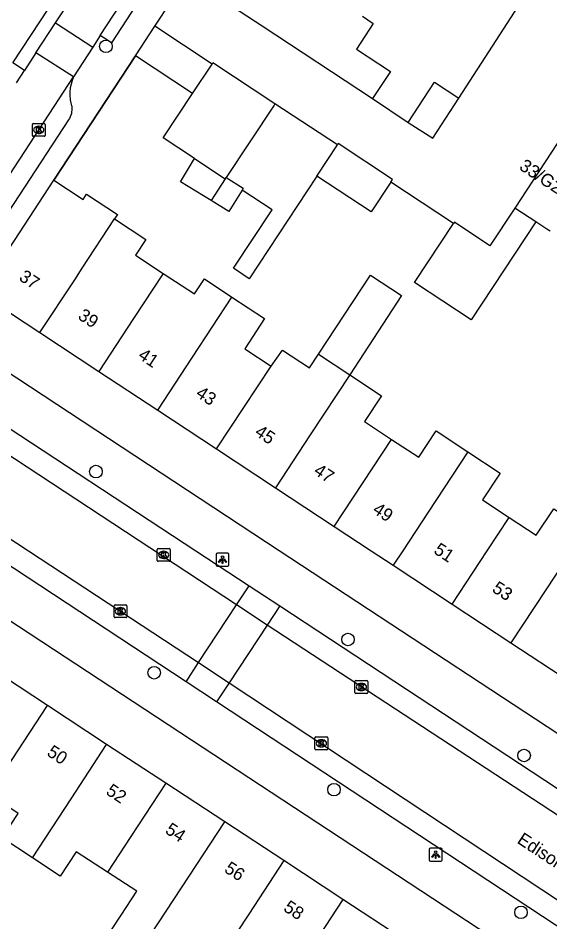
# Model space of a CAD drawing. Extents: x 159280 to 160375, y 384531 to 385872.
# Drawn here: x 159820.5 to 159862, y 384971.1 to 385041.5 of the extents above; entities that cross this region are included whole.
import ezdxf

# ---------------------------------------------------------------- set-up
doc = ezdxf.new("R2010")
doc.units = 0
for name, color, linetype in [('IMGEO_Boom', 7, 'Continuous'), ('IMGEO_Kolk', 7, 'Continuous'), ('IMGEO_Lichtpunt', 7, 'Continuous'), ('IMGEO_Muur', 7, 'Continuous'), ('IMGEO_Openbare_ruimte_label', 7, 'Continuous'), ('IMGEO_Pand', 7, 'Continuous'), ('IMGEO_Pand_nummerreeks', 7, 'Continuous'), ('IMGEO_Parkeervlak_open', 7, 'Continuous'), ('IMGEO_Rijbaan_lokaal_open', 7, 'Continuous'), ('IMGEO_Voetpad_open', 7, 'Continuous')]:
    doc.layers.add(name, color=color, linetype=linetype)

msp = doc.modelspace()

# ---------------------------------------------------------------- linework, layer by layer
at = {"layer": 'IMGEO_Boom'}
for centre in [(159827.356, 385039.304), (159826.576, 385006.167), (159846.236, 384993.086), (159831.122, 384990.493), (159859.971, 384984.044), (159845.143, 384981.383), (159859.73, 384971.821)]:
    msp.add_circle(centre, 0.489, dxfattribs=at)
at = {"layer": 'IMGEO_Kolk'}
for p, q in [((159821.618, 385032.371), (159821.618, 385033.223)), ((159821.693, 385033.297), (159822.545, 385033.297)), ((159822.106, 385033.077), (159822.131, 385033.077)), ((159822.619, 385033.223), (159822.619, 385032.371)), ((159822.545, 385032.297), (159821.693, 385032.297)), ((159822.129, 385032.517), (159822.104, 385032.517)), ((159831.359, 384999.252), (159831.359, 385000.104)), ((159831.434, 385000.178), (159832.286, 385000.178)), ((159831.847, 384999.958), (159831.872, 384999.958)), ((159832.36, 385000.104), (159832.36, 384999.252)), ((159832.286, 384999.178), (159831.434, 384999.178)), ((159831.87, 384999.398), (159831.845, 384999.398)), ((159827.99, 384994.86), (159827.99, 384995.712)), ((159828.065, 384995.786), (159828.917, 384995.786)), ((159828.991, 384995.712), (159828.991, 384994.86)), ((159828.501, 384995.006), (159828.476, 384995.006)), ((159828.478, 384995.566), (159828.503, 384995.566)), ((159828.917, 384994.786), (159828.065, 384994.786)), ((159846.778, 384988.956), (159846.778, 384989.808)), ((159846.853, 384989.882), (159847.705, 384989.882)), ((159847.266, 384989.662), (159847.291, 384989.662)), ((159847.779, 384989.808), (159847.779, 384988.956)), ((159847.705, 384988.882), (159846.853, 384988.882)), ((159847.289, 384989.102), (159847.264, 384989.102)), ((159843.659, 384984.56), (159843.659, 384985.412)), ((159843.734, 384985.486), (159844.586, 384985.486)), ((159844.147, 384985.266), (159844.172, 384985.266)), ((159844.66, 384985.412), (159844.66, 384984.56)), ((159844.586, 384984.486), (159843.734, 384984.486)), ((159844.17, 384984.706), (159844.145, 384984.706))]:
    msp.add_line(p, q, dxfattribs=at)
for points in [[(159821.618, 385032.371), (159821.618, 385033.223)], [(159821.693, 385033.297), (159822.545, 385033.297)], [(159821.939, 385032.997), (159822.062, 385032.997), (159822.062, 385032.846), (159822.192, 385032.997), (159822.356, 385032.997), (159822.21, 385032.846), (159822.363, 385032.597), (159822.211, 385032.597), (159822.126, 385032.761), (159822.062, 385032.694), (159822.062, 385032.597), (159821.939, 385032.597), (159821.939, 385032.997)], [(159822.619, 385033.223), (159822.619, 385032.371)], [(159822.545, 385032.297), (159821.693, 385032.297)], [(159831.359, 384999.252), (159831.359, 385000.104)], [(159831.434, 385000.178), (159832.286, 385000.178)], [(159831.68, 384999.878), (159831.803, 384999.878), (159831.803, 384999.727), (159831.933, 384999.878), (159832.097, 384999.878), (159831.951, 384999.727), (159832.104, 384999.478), (159831.952, 384999.478), (159831.867, 384999.642), (159831.803, 384999.575), (159831.803, 384999.478), (159831.68, 384999.478), (159831.68, 384999.878)], [(159832.36, 385000.104), (159832.36, 384999.252)], [(159832.286, 384999.178), (159831.434, 384999.178)], [(159827.99, 384994.86), (159827.99, 384995.712)], [(159828.065, 384995.786), (159828.917, 384995.786)], [(159828.991, 384995.712), (159828.991, 384994.86)], [(159828.311, 384995.486), (159828.434, 384995.486), (159828.434, 384995.335), (159828.564, 384995.486), (159828.728, 384995.486), (159828.582, 384995.335), (159828.735, 384995.086), (159828.583, 384995.086), (159828.498, 384995.25), (159828.434, 384995.183), (159828.434, 384995.086), (159828.311, 384995.086), (159828.311, 384995.486)], [(159828.917, 384994.786), (159828.065, 384994.786)], [(159846.778, 384988.956), (159846.778, 384989.808)], [(159846.853, 384989.882), (159847.705, 384989.882)], [(159847.099, 384989.582), (159847.222, 384989.582), (159847.222, 384989.431), (159847.352, 384989.582), (159847.516, 384989.582), (159847.37, 384989.431), (159847.523, 384989.182), (159847.371, 384989.182), (159847.286, 384989.346), (159847.222, 384989.279), (159847.222, 384989.182), (159847.099, 384989.182), (159847.099, 384989.582)], [(159847.779, 384989.808), (159847.779, 384988.956)], [(159847.705, 384988.882), (159846.853, 384988.882)], [(159843.659, 384984.56), (159843.659, 384985.412)], [(159843.734, 384985.486), (159844.586, 384985.486)], [(159843.98, 384985.186), (159844.103, 384985.186), (159844.103, 384985.035), (159844.233, 384985.186), (159844.397, 384985.186), (159844.251, 384985.035), (159844.404, 384984.786), (159844.252, 384984.786), (159844.167, 384984.95), (159844.103, 384984.883), (159844.103, 384984.786), (159843.98, 384984.786), (159843.98, 384985.186)], [(159844.66, 384985.412), (159844.66, 384984.56)], [(159844.586, 384984.486), (159843.734, 384984.486)]]:
    msp.add_lwpolyline(points, dxfattribs=at)
for centre, start, end in [((159821.695, 385033.221), 91.55205, 178.44795), ((159821.695, 385033.221), 91.55205, 178.44795), ((159822.543, 385033.221), 1.55205, 88.44795), ((159822.543, 385033.221), 1.55205, 88.44795), ((159821.695, 385032.373), 181.55205, 268.44795), ((159821.695, 385032.373), 181.55205, 268.44795), ((159822.543, 385032.373), 271.55205, 358.44795), ((159822.543, 385032.373), 271.55205, 358.44795), ((159831.436, 385000.102), 91.55205, 178.44795), ((159831.436, 385000.102), 91.55205, 178.44795), ((159832.284, 385000.102), 1.55205, 88.44795), ((159832.284, 385000.102), 1.55205, 88.44795), ((159831.436, 384999.254), 181.55205, 268.44795), ((159831.436, 384999.254), 181.55205, 268.44795), ((159832.284, 384999.254), 271.55205, 358.44795), ((159832.284, 384999.254), 271.55205, 358.44795), ((159828.067, 384995.71), 91.55205, 178.44795), ((159828.067, 384995.71), 91.55205, 178.44795), ((159828.915, 384995.71), 1.55205, 88.44795), ((159828.915, 384995.71), 1.55205, 88.44795), ((159828.067, 384994.862), 181.55205, 268.44795), ((159828.067, 384994.862), 181.55205, 268.44795), ((159828.915, 384994.862), 271.55205, 358.44795), ((159828.915, 384994.862), 271.55205, 358.44795), ((159846.855, 384989.806), 91.55205, 178.44795), ((159846.855, 384989.806), 91.55205, 178.44795), ((159847.703, 384989.806), 1.55205, 88.44795), ((159847.703, 384989.806), 1.55205, 88.44795), ((159846.855, 384988.958), 181.55205, 268.44795), ((159846.855, 384988.958), 181.55205, 268.44795), ((159847.703, 384988.958), 271.55205, 358.44795), ((159847.703, 384988.958), 271.55205, 358.44795), ((159843.736, 384985.41), 91.55205, 178.44795), ((159843.736, 384985.41), 91.55205, 178.44795), ((159844.584, 384985.41), 1.55205, 88.44795), ((159844.584, 384985.41), 1.55205, 88.44795), ((159843.736, 384984.562), 181.55205, 268.44795), ((159843.736, 384984.562), 181.55205, 268.44795), ((159844.584, 384984.562), 271.55205, 358.44795), ((159844.584, 384984.562), 271.55205, 358.44795)]:
    msp.add_arc(centre, 0.0765, start, end, dxfattribs=at)
for centre, major_axis, ratio, start_param, end_param in [((159822.105, 385032.797), (-0.387, 0.002), 0.722429, 4.712389, 7.853982), ((159822.13, 385032.797), (-0.39, 0.002), 0.717154, 1.570796, 4.712389), ((159831.846, 384999.678), (-0.387, 0.002), 0.722429, 4.712389, 7.853982), ((159831.871, 384999.678), (-0.39, 0.002), 0.717154, 1.570796, 4.712389), ((159828.477, 384995.286), (-0.387, 0.002), 0.722429, 4.712389, 7.853982), ((159828.502, 384995.286), (-0.39, 0.002), 0.717154, 1.570796, 4.712389), ((159847.265, 384989.382), (-0.387, 0.002), 0.722429, 4.712389, 7.853982), ((159847.29, 384989.382), (-0.39, 0.002), 0.717154, 1.570796, 4.712389), ((159844.146, 384984.986), (-0.387, 0.002), 0.722429, 4.712389, 7.853982), ((159844.171, 384984.986), (-0.39, 0.002), 0.717154, 1.570796, 4.712389)]:
    msp.add_ellipse(centre, major_axis=major_axis, ratio=ratio, start_param=start_param, end_param=end_param, dxfattribs=at)
at = {"layer": 'IMGEO_Lichtpunt'}
for p, q in [((159835.956, 384999.709), (159835.956, 384998.902)), ((159835.956, 384999.709), (159835.956, 384998.902)), ((159836.858, 384999.804), (159836.05, 384999.804)), ((159836.858, 384999.804), (159836.05, 384999.804)), ((159836.952, 384998.902), (159836.952, 384999.709)), ((159836.952, 384998.902), (159836.952, 384999.709)), ((159836.05, 384998.808), (159836.858, 384998.808)), ((159836.05, 384998.808), (159836.858, 384998.808)), ((159852.577, 384976.719), (159852.577, 384975.912)), ((159852.577, 384976.719), (159852.577, 384975.912)), ((159853.479, 384976.814), (159852.671, 384976.814)), ((159853.479, 384976.814), (159852.671, 384976.814)), ((159853.573, 384975.912), (159853.573, 384976.719)), ((159853.573, 384975.912), (159853.573, 384976.719)), ((159852.671, 384975.818), (159853.479, 384975.818)), ((159852.671, 384975.818), (159853.479, 384975.818))]:
    msp.add_line(p, q, dxfattribs=at)
for points in [[(159836.33, 384999.373), (159836.369, 384999.345), (159836.181, 384999.083), (159836.143, 384999.11), (159836.33, 384999.373)], [(159836.432, 384999.325), (159836.479, 384999.325), (159836.479, 384999.003), (159836.432, 384999.003), (159836.432, 384999.325)], [(159836.542, 384999.345), (159836.58, 384999.372), (159836.767, 384999.11), (159836.728, 384999.082), (159836.542, 384999.345)], [(159852.951, 384976.383), (159852.99, 384976.355), (159852.802, 384976.093), (159852.764, 384976.12), (159852.951, 384976.383)], [(159853.053, 384976.335), (159853.1, 384976.335), (159853.1, 384976.013), (159853.053, 384976.013), (159853.053, 384976.335)], [(159853.163, 384976.355), (159853.201, 384976.382), (159853.388, 384976.12), (159853.349, 384976.092), (159853.163, 384976.355)]]:
    msp.add_lwpolyline(points, dxfattribs=at)
for centre in [(159836.455, 384999.507), (159853.076, 384976.517)]:
    msp.add_circle(centre, 0.0994, dxfattribs=at)
for centre, start, end in [((159836.05, 384999.709), 90, 180), ((159836.05, 384999.709), 90, 180), ((159836.858, 384999.709), 0, 90), ((159836.858, 384999.709), 0, 90), ((159836.05, 384998.902), 180, 270), ((159836.05, 384998.902), 180, 270), ((159836.858, 384998.902), 270, 0), ((159836.858, 384998.902), 270, 360), ((159852.671, 384976.719), 90, 180), ((159852.671, 384976.719), 90, 180), ((159853.479, 384976.719), 0, 90), ((159853.479, 384976.719), 0, 90), ((159852.671, 384975.912), 180, 270), ((159852.671, 384975.912), 180, 270), ((159853.479, 384975.912), 270, 0), ((159853.479, 384975.912), 270, 360)]:
    msp.add_arc(centre, 0.0946, start, end, dxfattribs=at)
at = {"layer": 'IMGEO_Muur'}
msp.add_lwpolyline([(159823.296, 385028.874), (159829.652, 385038.574)], dxfattribs=at)
at = {"layer": 'IMGEO_Pand'}
for points in [[(159835.368, 385043.657), (159839.545, 385040.907), (159848.156, 385035.239)], [(159847.364, 385041.651), (159848.212, 385041.088), (159846.901, 385039.097), (159849.548, 385037.353), (159848.156, 385035.239)], [(159829.652, 385038.574), (159831.172, 385040.875)], [(159835.632, 385037.93), (159831.172, 385040.875)], [(159834.113, 385035.629), (159829.652, 385038.574)], [(159834.113, 385035.629), (159835.632, 385037.93)], [(159840.54, 385034.839), (159835.701, 385038.034), (159835.632, 385037.93)], [(159850.94, 385033.383), (159852.978, 385036.514), (159854.887, 385035.272)], [(159834.269, 385030.556), (159831.827, 385032.168), (159834.113, 385035.629)], [(159850.94, 385033.383), (159852.849, 385032.141), (159854.887, 385035.272)], [(159840.54, 385034.839), (159840.471, 385034.734), (159836.737, 385029.08)], [(159845.409, 385031.624), (159840.54, 385034.839)], [(159843.808, 385029.195), (159845.409, 385031.624)], [(159849.57, 385028.726), (159849.713, 385028.942), (159845.481, 385031.732), (159845.409, 385031.624)], [(159865.31, 385029.92), (159862.555, 385031.737), (159859.239, 385026.708)], [(159835.554, 385027.282), (159833.162, 385028.75), (159834.269, 385030.556)], [(159834.269, 385030.556), (159836.666, 385028.973)], [(159817.514, 385020.085), (159823.296, 385028.874)], [(159823.296, 385028.874), (159825.576, 385027.374), (159825.854, 385027.797), (159828.268, 385026.209), (159828.035, 385025.855)], [(159836.666, 385028.973), (159835.554, 385027.282)], [(159836.666, 385028.973), (159836.737, 385029.08)], [(159836.737, 385029.08), (159838.069, 385028.262), (159837.976, 385028.111)], [(159843.808, 385029.195), (159841.544, 385025.761), (159838.536, 385021.199), (159837.306, 385022.011), (159840.313, 385026.573), (159837.976, 385028.111)], [(159849.57, 385028.726), (159848.04, 385026.405), (159843.808, 385029.195)], [(159837.976, 385028.111), (159836.944, 385026.429), (159835.554, 385027.282)], [(159859.239, 385026.708), (159857.303, 385023.772), (159854.531, 385025.6), (159854.462, 385025.496)], [(159860.88, 385025.626), (159859.239, 385026.708)], [(159822.207, 385016.998), (159824.921, 385021.123), (159825.511, 385022.02), (159828.035, 385025.855)], [(159828.035, 385025.855), (159830.474, 385024.25), (159829.673, 385023.033), (159831.826, 385021.617)], [(159860.88, 385025.626), (159855.841, 385017.983), (159851.427, 385020.894), (159854.462, 385025.496)], [(159861.994, 385024.891), (159861.735, 385025.062), (159860.88, 385025.626)], [(159831.826, 385021.617), (159829.514, 385018.102), (159826.8, 385013.976)], [(159831.826, 385021.617), (159834.262, 385020.014), (159835.032, 385021.184), (159837.189, 385019.765)], [(159843.941, 385015.317), (159848.001, 385021.481), (159850.41, 385019.894), (159846.372, 385013.717)], [(159817.514, 385020.085), (159822.207, 385016.998)], [(159831.393, 385010.954), (159834.107, 385015.08), (159837.189, 385019.765)], [(159837.189, 385019.765), (159839.733, 385018.092), (159838.183, 385015.736), (159840.232, 385014.387)], [(159822.207, 385016.998), (159826.8, 385013.976)], [(159840.232, 385014.387), (159841.132, 385015.633), (159843.237, 385014.248), (159843.941, 385015.317)], [(159843.941, 385015.317), (159846.372, 385013.717)], [(159826.8, 385013.976), (159831.393, 385010.954)], [(159835.985, 385007.933), (159840.232, 385014.387)], [(159846.372, 385013.717), (159843.293, 385009.037), (159840.578, 385004.911)], [(159846.372, 385013.717), (159848.857, 385012.082), (159847.529, 385010.064), (159849.638, 385008.68)], [(159831.393, 385010.954), (159835.985, 385007.933)], [(159849.638, 385008.68), (159851.756, 385007.29), (159853.102, 385009.335), (159855.578, 385007.706)], [(159845.17, 385001.89), (159849.638, 385008.68)], [(159835.985, 385007.933), (159840.578, 385004.911)], [(159855.578, 385007.706), (159852.478, 385002.994), (159850.508, 385000), (159849.763, 384998.868)], [(159855.578, 385007.706), (159858.109, 385006.041), (159856.739, 385003.958), (159858.801, 385002.601)], [(159840.578, 385004.911), (159845.17, 385001.89)], [(159858.801, 385002.601), (159860.922, 385001.206), (159862.28, 385003.27), (159864.751, 385001.644)], [(159854.356, 384995.846), (159857.089, 385000), (159858.801, 385002.601)], [(159845.17, 385001.89), (159848.043, 385000), (159849.763, 384998.868)], [(159864.751, 385001.644), (159863.669, 385000), (159861.663, 384996.951), (159858.949, 384992.825)], [(159849.763, 384998.868), (159854.356, 384995.846)], [(159854.356, 384995.846), (159858.949, 384992.825)], [(159858.949, 384992.825), (159863.541, 384989.803)], [(159822.808, 384987.934), (159818.202, 384990.956)], [(159818.264, 384980.997), (159820.053, 384983.728), (159822.808, 384987.934)], [(159827.413, 384984.913), (159822.808, 384987.934)], [(159821.624, 384976.075), (159824.639, 384980.678), (159827.413, 384984.913)], [(159832.018, 384981.892), (159827.413, 384984.913)], [(159832.018, 384981.892), (159829.287, 384977.721), (159827.476, 384974.955)], [(159836.623, 384978.871), (159832.018, 384981.892)], [(159821.624, 384976.075), (159819.257, 384977.628), (159820.504, 384979.528), (159818.264, 384980.997)], [(159828.468, 384966.418), (159830.867, 384970.082), (159833.854, 384974.643), (159836.623, 384978.871)], [(159841.228, 384975.85), (159836.623, 384978.871)], [(159827.476, 384974.955), (159825.047, 384976.548), (159823.8, 384974.647), (159821.624, 384976.075)], [(159841.228, 384975.85), (159838.492, 384971.671), (159836.687, 384968.913)], [(159845.833, 384972.83), (159841.228, 384975.85)], [(159828.468, 384966.418), (159826.137, 384967.947), (159828.54, 384971.609), (159829.755, 384973.46), (159827.476, 384974.955)], [(159845.833, 384972.83), (159843.068, 384968.607), (159840.052, 384964.002)], [(159850.439, 384969.808), (159845.833, 384972.83)]]:
    msp.add_lwpolyline(points, dxfattribs=at)
at = {"layer": 'IMGEO_Parkeervlak_open'}
for points in [[(159837.547, 384995.775), (159838.529, 384997.266)], [(159840.92, 384995.697), (159839.936, 384994.206)], [(159833.608, 384989.793), (159834.587, 384991.28)], [(159836.97, 384989.714), (159835.989, 384988.228)]]:
    msp.add_lwpolyline(points, dxfattribs=at)
at = {"layer": 'IMGEO_Rijbaan_lokaal_open'}
for points in [[(159826.913, 385040.145), (159831.552, 385047.261)], [(159831.172, 385040.875), (159833.719, 385044.747)], [(159854.887, 385035.272), (159860.705, 385044.294)], [(159823.433, 385041.141), (159825.237, 385043.891)], [(159821.896, 385038.799), (159823.433, 385041.141)], [(159823.433, 385041.141), (159826.324, 385039.242)], [(159826.913, 385040.145), (159826.324, 385039.242)], [(159821.896, 385038.799), (159820.999, 385037.432)], [(159824.822, 385036.938), (159821.896, 385038.799)], [(159826.324, 385039.242), (159824.822, 385036.938)], [(159820.378, 385036.469), (159820.999, 385037.432)], [(159814.137, 385020.596), (159824.822, 385036.938)], [(159848.156, 385035.239), (159850.94, 385033.383)], [(159854.462, 385025.496), (159849.57, 385028.726)], [(159837.547, 384995.775), (159814.439, 385010.956)], [(159810.677, 385006.951), (159821.323, 385000), (159834.587, 384991.28)], [(159834.587, 384991.28), (159837.547, 384995.775)], [(159839.936, 384994.206), (159837.547, 384995.775)], [(159839.936, 384994.206), (159836.97, 384989.714)], [(159886.296, 384963.889), (159839.936, 384994.206)], [(159834.587, 384991.28), (159836.97, 384989.714)], [(159836.97, 384989.714), (159878.161, 384962.52), (159883.239, 384959.155)]]:
    msp.add_lwpolyline(points, dxfattribs=at)
at = {"layer": 'IMGEO_Voetpad_open'}
for points in [[(159831.552, 385047.261), (159832.423, 385046.693), (159827.784, 385039.577), (159826.913, 385040.145)], [(159820.999, 385037.432), (159820.1, 385038.028), (159824.31, 385044.446), (159825.237, 385043.891)], [(159829.652, 385038.574), (159823.296, 385028.874)], [(159824.822, 385036.938), (159824.715, 385036.656), (159824.633, 385036.366), (159824.578, 385036.069), (159824.549, 385035.769), (159824.547, 385035.467), (159824.573, 385035.167), (159824.576, 385035.142), (159824.655, 385034.762), (159824.664, 385034.722), (159824.687, 385034.591), (159824.698, 385034.459), (159824.697, 385034.326), (159824.684, 385034.194), (159824.66, 385034.064), (159824.623, 385033.936), (159824.576, 385033.812), (159824.518, 385033.693), (159824.449, 385033.579), (159816.71, 385021.821)], [(159866.078, 384983.439), (159840.869, 385000), (159815.287, 385016.806)], [(159814.439, 385010.956), (159814.6, 385010.878), (159814.768, 385010.816), (159814.941, 385010.768), (159815.117, 385010.736), (159815.295, 385010.72), (159815.475, 385010.72), (159815.632, 385010.733), (159817.208, 385010.93), (159817.276, 385010.94), (159817.366, 385010.945), (159817.457, 385010.943), (159817.548, 385010.932), (159817.637, 385010.913), (159817.724, 385010.887), (159817.808, 385010.853), (159817.889, 385010.811), (159834.363, 385000), (159838.529, 384997.266)], [(159833.608, 384989.793), (159818.079, 385000), (159812.281, 385003.811), (159811.878, 385004.067)], [(159806.445, 385003.369), (159811.579, 385000), (159857.297, 384969.998)], [(159838.529, 384997.266), (159840.92, 384995.697)], [(159840.92, 384995.697), (159886.212, 384965.938)], [(159835.989, 384988.228), (159833.608, 384989.793)], [(159881.322, 384958.367), (159877.228, 384961.089), (159835.989, 384988.228)]]:
    msp.add_lwpolyline(points, dxfattribs=at)

# ---------------------------------------------------------------- texts
at = {"layer": 'IMGEO_Openbare_ruimte_label'}
msp.add_text('Edisonstraat', height=1, rotation=326.5484, dxfattribs=at).set_placement((159859.358, 384977.274))
at = {"layer": 'IMGEO_Pand_nummerreeks'}
for s, rotation, p in [('33/G22', 326.52208, (159859.525, 385029.765)), ('37', 326.6825, (159820.506, 385021.134)), ('39', 326.6825, (159825.102, 385018.113)), ('41', 326.68468, (159829.792, 385015.031)), ('43', 326.68468, (159834.293, 385012.072)), ('45', 326.68468, (159838.889, 385009.051)), ('47', 326.68468, (159843.485, 385006.031)), ('49', 326.68468, (159848.081, 385003.01)), ('51', 326.65677, (159852.849, 384999.856)), ('53', 326.65832, (159857.402, 384996.859)), ('50', 326.73449, (159822.681, 384984.095)), ('52', 326.73449, (159827.288, 384981.073)), ('54', 326.73449, (159831.903, 384978.046)), ('56', 326.73449, (159836.515, 384975.02)), ('58', 326.73449, (159841.129, 384971.993))]:
    msp.add_text(s, height=1, rotation=rotation, dxfattribs=at).set_placement(p)

doc.saveas('drawing.dxf')
